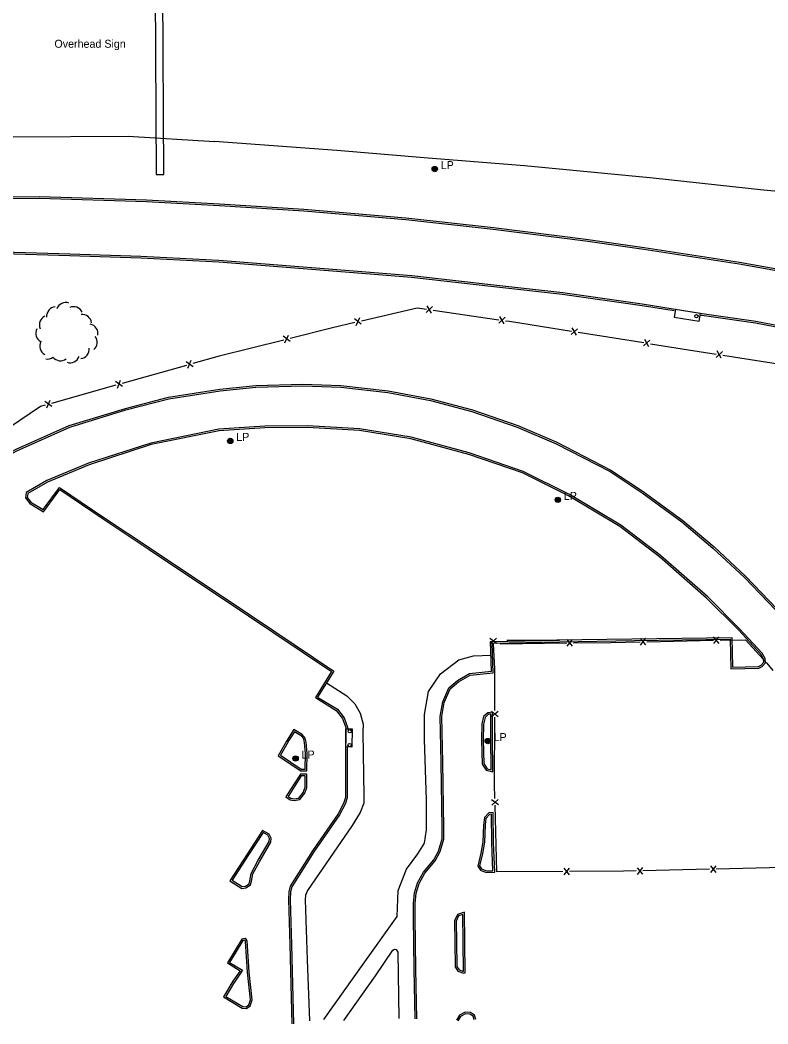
# Model space of a CAD drawing. Extents: x 2402803 to 2427059, y 6985292 to 6997652.
# Drawn here: x 2408615 to 2409064, y 6990720 to 6991323 of the extents above; entities that cross this region are included whole.
import ezdxf

# ---------------------------------------------------------------- set-up
doc = ezdxf.new("R2010")
doc.units = 0
for name, color, linetype in [('p_dtm sidewalk', 7, 'Continuous'), ('p_road - paved curb', 7, 'Continuous'), ('p_road bridge end', 7, 'Continuous'), ('p_structure fence', 7, 'Continuous'), ('p_structure general', 7, 'Continuous'), ('p_utility manhole', 7, 'Continuous'), ('p_veg woods', 7, 'Continuous')]:
    doc.layers.add(name, color=color, linetype=linetype)

msp = doc.modelspace()

# ---------------------------------------------------------------- linework, layer by layer
at = {"layer": 'p_dtm sidewalk'}
for points in [[(2408797.51, 6990723.14), (2408822.14, 6990757.57), (2408841.61, 6990784.77), (2408842.11, 6990800.41), (2408847.19, 6990813.29), (2408853.9, 6990822.34), (2408857.87, 6990828.79), (2408859.16, 6990836.76), (2408859.19, 6990854.72), (2408857.93, 6990891.1), (2408857.95, 6990905.93), (2408860.27, 6990919.9), (2408867.44, 6990930.47), (2408878.5, 6990938.81), (2408887.38, 6990941.17), (2408897.84, 6990941.56)], [(2408799.09, 6990925.06), (2408811.34, 6990917.27), (2408816.19, 6990912.43), (2408819.35, 6990906.9), (2408821.19, 6990900.27), (2408820.94, 6990895.21), (2408821.61, 6990857.19), (2408821.47, 6990852.89), (2408819.41, 6990847.16), (2408814.53, 6990839.52), (2408787.63, 6990800.43), (2408786.53, 6990797.7), (2408786.33, 6990794.78), (2408787.59, 6990758.91), (2408788.93, 6990722.24)], [(2408809.56, 6990722.54), (2408828.44, 6990749.15), (2408839.02, 6990764.59), (2408839.83, 6990765.18), (2408840.88, 6990764.97), (2408841.91, 6990763.44), (2408842.49, 6990723.63)]]:
    msp.add_lwpolyline(points, dxfattribs=at)
at = {"layer": 'p_road - paved curb'}
for points in [[(2408152.76, 6991251.69), (2408161.56, 6991251.75), (2408235.62, 6991250.9), (2408301.82, 6991250.96), (2408425.24, 6991251.64), (2408517.39, 6991252.16), (2408611.1, 6991252.55), (2408680.07, 6991253.02), (2408731.99, 6991249.82)], [(2409958.48, 6991058.76), (2409921.24, 6991082.47), (2409892.77, 6991098.7), (2409860.76, 6991114), (2409811.76, 6991130.79), (2409777.16, 6991139.92), (2409733.65, 6991150.36), (2409687.64, 6991158.41), (2409620.41, 6991168.21), (2409538.35, 6991176.13), (2409466.75, 6991182.86), (2409387.9, 6991190.61), (2409307.54, 6991198.27), (2409228.34, 6991206.1), (2409136.28, 6991213.82), (2409061.47, 6991220.61), (2408995.11, 6991227.74), (2408917.94, 6991235.06), (2408860.08, 6991239.68), (2408805.26, 6991244.31), (2408731.99, 6991249.82)], [(2408153.01, 6991212.4), (2408198.43, 6991212.72), (2408259.19, 6991213.13), (2408324.37, 6991213.41), (2408395.8, 6991214.55), (2408456.8, 6991214.57), (2408531.05, 6991215.41), (2408626.89, 6991215.7), (2408691.01, 6991213.7), (2408734.88, 6991211.35)], [(2408153.13, 6991213.4), (2408198.42, 6991213.72), (2408259.18, 6991214.13), (2408324.36, 6991214.41), (2408395.79, 6991215.55), (2408456.79, 6991215.57), (2408531.04, 6991216.41), (2408626.9, 6991216.7), (2408691.05, 6991214.7), (2408734.93, 6991212.35)], [(2408734.88, 6991211.35), (2408785.45, 6991208.13), (2408846.69, 6991202.87), (2408899.12, 6991197.12), (2408954.56, 6991190.16), (2408989.58, 6991185.09), (2409046.78, 6991176.28), (2409110.64, 6991165.01), (2409174.29, 6991154.7), (2409243.31, 6991142.94), (2409287.87, 6991135.45), (2409329.29, 6991128.44)], [(2408734.94, 6991212.35), (2408785.52, 6991209.13), (2408846.79, 6991203.87), (2408899.24, 6991198.11), (2408954.69, 6991191.15), (2408989.73, 6991186.08), (2409046.94, 6991177.27), (2409110.81, 6991166), (2409174.45, 6991155.69), (2409243.48, 6991143.93), (2409288.04, 6991136.44), (2409329.46, 6991129.43)], [(2408734.55, 6991178.44), (2408687.69, 6991180.73), (2408645.11, 6991182.09), (2408605.27, 6991183.32), (2408556.49, 6991183.63), (2408519.2, 6991183.6), (2408475.68, 6991182.94), (2408434.4, 6991182.69), (2408398.43, 6991182.68), (2408355.25, 6991182), (2408324.34, 6991180.87), (2408310.95, 6991178.31), (2408298.63, 6991174.25)], [(2408734.5, 6991177.44), (2408687.65, 6991179.73), (2408645.08, 6991181.09), (2408605.25, 6991182.32), (2408556.49, 6991182.63), (2408519.21, 6991182.6), (2408475.69, 6991181.94), (2408434.4, 6991181.69), (2408398.44, 6991181.68), (2408355.28, 6991181), (2408324.45, 6991179.87), (2408311.2, 6991177.34), (2408298.94, 6991173.3)], [(2409290.74, 6991085.65), (2409289.56, 6991091.13), (2409285.01, 6991098.6), (2409279.62, 6991102.63), (2409272.96, 6991104.45), (2409237.49, 6991110.07), (2409205.94, 6991115.81), (2409177.67, 6991120.37), (2409149.14, 6991125.33), (2409121.36, 6991129.83), (2409083.74, 6991136.49), (2409056.71, 6991141.72), (2409024.48, 6991146.43), (2408988.61, 6991152.17), (2408940.88, 6991158.91), (2408897.75, 6991163.7), (2408850.26, 6991169.15), (2408805.35, 6991172.83), (2408734.55, 6991178.44)], [(2409007.67, 6991148.11), (2408988.46, 6991151.18), (2408940.75, 6991157.92), (2408897.64, 6991162.71), (2408850.16, 6991168.15), (2408805.27, 6991171.83), (2408734.47, 6991177.44)], [(2409289.76, 6991085.44), (2409288.62, 6991090.75), (2409284.26, 6991097.91), (2409279.17, 6991101.72), (2409272.75, 6991103.47), (2409237.32, 6991109.08), (2409205.77, 6991114.82), (2409177.5, 6991119.38), (2409148.97, 6991124.34), (2409121.19, 6991128.84), (2409083.56, 6991135.51), (2409056.54, 6991140.73), (2409024.33, 6991145.44), (2409024.02, 6991145.49)], [(2408356.34, 6990726.05), (2408373.16, 6990774.53), (2408396.64, 6990826.42), (2408422.05, 6990871.91), (2408448.79, 6990912.04), (2408484.38, 6990959.1), (2408490.15, 6990967), (2408508.2, 6990987.42), (2408543.59, 6991019.31), (2408565.31, 6991035.83), (2408597.15, 6991056.64), (2408612.86, 6991065.16), (2408644.63, 6991079.3), (2408678.39, 6991089.67), (2408704.3, 6991096.36), (2408735.08, 6991101.18)], [(2408357.28, 6990725.72), (2408374.09, 6990774.16), (2408397.53, 6990825.97), (2408422.9, 6990871.39), (2408449.61, 6990911.46), (2408485.18, 6990958.5), (2408490.93, 6990966.37), (2408508.91, 6990986.72), (2408544.23, 6991018.54), (2408565.89, 6991035.01), (2408597.66, 6991055.78), (2408613.3, 6991064.26), (2408644.98, 6991078.36), (2408678.66, 6991088.71), (2408704.5, 6991095.38), (2408735.23, 6991100.19)], [(2408735.13, 6991101.19), (2408756.68, 6991103.31), (2408784.92, 6991104.25), (2408807.69, 6991103.35), (2408836.13, 6991100.25), (2408861.79, 6991095.46), (2408886.71, 6991088.78), (2408913.87, 6991079.29), (2408937.28, 6991069.37), (2408969.84, 6991052.56), (2408989.2, 6991039.82), (2409012.92, 6991022.46), (2409031.67, 6991006.55), (2409050.65, 6990988.99), (2409069.59, 6990969.29)], [(2408735.23, 6991100.19), (2408756.75, 6991102.31), (2408784.92, 6991103.25), (2408807.62, 6991102.35), (2408835.98, 6991099.26), (2408861.57, 6991094.48), (2408886.42, 6991087.82), (2408913.51, 6991078.36), (2408936.85, 6991068.46), (2408969.33, 6991051.7), (2408988.63, 6991039), (2409012.3, 6991021.67), (2409031.01, 6991005.8), (2409049.95, 6990988.28), (2409068.85, 6990968.61)], [(2408734.43, 6991077.14), (2408693.66, 6991068.87), (2408656.37, 6991056.77), (2408631.2, 6991046.34), (2408618.89, 6991039.29), (2408618.37, 6991035.95), (2408621.08, 6991032.61), (2408629.35, 6991027.59), (2408639.03, 6991040.91), (2408665.01, 6991023.38), (2408692.65, 6991005.02), (2408728.26, 6990981.21), (2408737.69, 6990974.99)], [(2408734.63, 6991076.16), (2408693.91, 6991067.9), (2408656.72, 6991055.83), (2408631.64, 6991045.44), (2408619.8, 6991038.66), (2408619.43, 6991036.24), (2408621.75, 6991033.37), (2408629.08, 6991028.92), (2408638.79, 6991042.28), (2408665.57, 6991024.21), (2408693.2, 6991005.85), (2408728.81, 6990982.04), (2408738.24, 6990975.82)], [(2408853.38, 6990723.42), (2408852.8, 6990753.2), (2408852.34, 6990784.23), (2408852.39, 6990792.63), (2408852.93, 6990798.8), (2408854.64, 6990804.64), (2408858.07, 6990810.85), (2408864.26, 6990818.17), (2408867.26, 6990823.75), (2408869.44, 6990831.22), (2408869.55, 6990837.95), (2408868.95, 6990877.27), (2408868.35, 6990904.76), (2408869.8, 6990913.28), (2408873.42, 6990921.4), (2408878.29, 6990925.61), (2408885.27, 6990929.59), (2408899.19, 6990931.02), (2408898.6, 6990948.78), (2408938.95, 6990949.63), (2408983.87, 6990950.36), (2408983.87, 6990950.36), (2409041.33, 6990951.11), (2409041.81, 6990933.38), (2409058.59, 6990933.78), (2409060.59, 6990934.84), (2409062.53, 6990937.01), (2409062.43, 6990939.52), (2409060.63, 6990942.76), (2409047.07, 6990957.44), (2409027.92, 6990976.62), (2408999.52, 6991001.42), (2408975.66, 6991019.54), (2408944.87, 6991038.09), (2408917.17, 6991051.84), (2408884.8, 6991063.02), (2408849.9, 6991072.29), (2408818.97, 6991077.48), (2408787.77, 6991079.21), (2408762.02, 6991078.99), (2408734.43, 6991077.14)], [(2408852.38, 6990723.4), (2408851.8, 6990753.18), (2408851.34, 6990784.23), (2408851.39, 6990792.68), (2408851.94, 6990798.99), (2408853.71, 6990805.03), (2408857.24, 6990811.42), (2408863.43, 6990818.74), (2408866.33, 6990824.13), (2408868.44, 6990831.37), (2408868.55, 6990837.95), (2408867.95, 6990877.25), (2408867.35, 6990904.83), (2408868.84, 6990913.57), (2408872.6, 6990922.01), (2408877.71, 6990926.43), (2408884.96, 6990930.56), (2408898.16, 6990931.92), (2408897.57, 6990949.76), (2408938.93, 6990950.63), (2408922.33, 6990950.36), (2408907.25, 6990950.36), (2409042.3, 6990952.12), (2409042.78, 6990934.4), (2409058.33, 6990934.77), (2409059.96, 6990935.64), (2409061.51, 6990937.37), (2409061.44, 6990939.24), (2409059.81, 6990942.17), (2409046.35, 6990956.75), (2409027.24, 6990975.89), (2408998.89, 6991000.64), (2408975.1, 6991018.71), (2408944.39, 6991037.21), (2408916.78, 6991050.92), (2408884.51, 6991062.06), (2408849.69, 6991071.31), (2408818.86, 6991076.48), (2408787.75, 6991078.21), (2408762.06, 6991077.99), (2408734.5, 6991076.14)], [(2408737.69, 6990974.99), (2408767, 6990955.33), (2408802.07, 6990931.81), (2408792.43, 6990916.14), (2408805.01, 6990908.36), (2408808.81, 6990903.62), (2408810.7, 6990898.25), (2408810.43, 6990878.95), (2408810.49, 6990864.35), (2408810.47, 6990856.24), (2408809.3, 6990852.62), (2408806.03, 6990846.39), (2408790.69, 6990824.19), (2408777.34, 6990803.07), (2408776.54, 6990799.85), (2408776.35, 6990794.99), (2408777.14, 6990767.86), (2408778.23, 6990720.4)], [(2408738.25, 6990975.82), (2408767.56, 6990956.16), (2408803.43, 6990932.1), (2408793.8, 6990916.47), (2408805.68, 6990909.12), (2408809.7, 6990904.11), (2408811.7, 6990898.41), (2408811.69, 6990897.69)], [(2408898.76, 6990892.02), (2408898.78, 6990907.34), (2408895.89, 6990907.11), (2408893.34, 6990904.73), (2408892.43, 6990900.33), (2408892.17, 6990890.79)], [(2408897.76, 6990892.02), (2408897.78, 6990906.26), (2408896.32, 6990906.14), (2408894.25, 6990904.22), (2408893.43, 6990900.21), (2408893.17, 6990890.76)], [(2408787.45, 6990882.63), (2408786.88, 6990889.45), (2408786.35, 6990891.79), (2408784.51, 6990894.07), (2408779.56, 6990897.08), (2408775.15, 6990890.11)], [(2408786.45, 6990882.55), (2408785.89, 6990889.3), (2408785.43, 6990891.34), (2408783.84, 6990893.31), (2408779.88, 6990895.72), (2408776, 6990889.58)], [(2408775.15, 6990890.11), (2408770.09, 6990881.25), (2408783.62, 6990872.25), (2408787.28, 6990872.32), (2408787.45, 6990882.63)], [(2408776.02, 6990889.61), (2408771.42, 6990881.57), (2408783.91, 6990873.26), (2408786.3, 6990873.3), (2408786.45, 6990882.65)], [(2408892.17, 6990890.79), (2408892.56, 6990876.29), (2408894.95, 6990872.61), (2408898.88, 6990871.57), (2408898.76, 6990892.02)], [(2408893.17, 6990890.82), (2408893.55, 6990876.6), (2408895.58, 6990873.48), (2408897.87, 6990872.87), (2408897.76, 6990892.01)], [(2408811.53, 6990886.24), (2408811.43, 6990878.95), (2408811.49, 6990864.35), (2408811.47, 6990856.08), (2408810.23, 6990852.23), (2408806.89, 6990845.87), (2408791.52, 6990823.64), (2408778.27, 6990802.67), (2408777.54, 6990799.71), (2408777.35, 6990794.99), (2408778.14, 6990767.89), (2408779.23, 6990720.42)], [(2408786.13, 6990858.88), (2408787.4, 6990862.21), (2408787.23, 6990870.25), (2408783.44, 6990870.29), (2408779.24, 6990863.73)], [(2408785.2, 6990859.24), (2408786.4, 6990862.38), (2408786.25, 6990869.26), (2408783.98, 6990869.28), (2408780.08, 6990863.19)], [(2408779.24, 6990863.73), (2408774.69, 6990856.59), (2408777.29, 6990854.81), (2408779.77, 6990854.41), (2408783.12, 6990854.99), (2408786.13, 6990858.88)], [(2408780.08, 6990863.19), (2408776.05, 6990856.87), (2408777.67, 6990855.76), (2408779.76, 6990855.42), (2408782.57, 6990855.91), (2408785.34, 6990859.49)], [(2408899.38, 6990829.2), (2408899.22, 6990847.32), (2408896.44, 6990846.96), (2408893.87, 6990844.17), (2408893.34, 6990839.67), (2408892.89, 6990829.55)], [(2408898.38, 6990829.19), (2408898.23, 6990846.18), (2408896.93, 6990846.01), (2408894.83, 6990843.73), (2408894.34, 6990839.59), (2408893.89, 6990829.51)], [(2408759.01, 6990818.06), (2408765.78, 6990829.51), (2408765.96, 6990831.91), (2408764.67, 6990834.28), (2408760.79, 6990836.5), (2408751.5, 6990822.33)], [(2408758.15, 6990818.57), (2408764.8, 6990829.82), (2408764.94, 6990831.69), (2408763.93, 6990833.55), (2408761.11, 6990835.16), (2408752.34, 6990821.78)], [(2408892.89, 6990829.55), (2408891.72, 6990822.92), (2408889.87, 6990815.12), (2408891.57, 6990812.56), (2408894.96, 6990811.16), (2408900.06, 6990811.34), (2408899.38, 6990829.2)], [(2408893.87, 6990829.38), (2408892.7, 6990822.72), (2408890.94, 6990815.31), (2408892.23, 6990813.37), (2408895.14, 6990812.17), (2408899.02, 6990812.3), (2408898.38, 6990829.16)], [(2408751.5, 6990822.33), (2408741.09, 6990806.31), (2408748.26, 6990801.73), (2408750.79, 6990802.02), (2408753.54, 6990803.8), (2408754.13, 6990806.07), (2408754.87, 6990810.4), (2408759.01, 6990818.06)], [(2408752.34, 6990821.79), (2408742.48, 6990806.61), (2408748.5, 6990802.76), (2408750.44, 6990802.99), (2408752.67, 6990804.43), (2408753.15, 6990806.28), (2408753.91, 6990810.73), (2408758.13, 6990818.54)], [(2408882.18, 6990769.74), (2408881.97, 6990787.41), (2408877.72, 6990785.99), (2408875.84, 6990782.28), (2408876.08, 6990769.5)], [(2408881.18, 6990769.73), (2408880.99, 6990786.03), (2408878.43, 6990785.17), (2408876.84, 6990782.05), (2408877.08, 6990769.52)], [(2408752.78, 6990751.53), (2408751.47, 6990770.17), (2408750.97, 6990771.29), (2408750.24, 6990771.61), (2408748.38, 6990771.25), (2408739.61, 6990756.95), (2408747.35, 6990752.3), (2408742.98, 6990746.09)], [(2408751.78, 6990751.46), (2408750.48, 6990769.92), (2408750.21, 6990770.53), (2408750.12, 6990770.57), (2408749, 6990770.35), (2408740.99, 6990757.29), (2408748.79, 6990752.6), (2408743.8, 6990745.51)], [(2408876.08, 6990769.5), (2408876.36, 6990754.61), (2408878.03, 6990751.97), (2408881.28, 6990750.79), (2408882.32, 6990750.96), (2408882.18, 6990769.74)], [(2408877.08, 6990769.52), (2408877.35, 6990754.91), (2408878.69, 6990752.79), (2408881.31, 6990751.84), (2408881.31, 6990751.84), (2408881.18, 6990769.73)], [(2408742.98, 6990746.09), (2408737.27, 6990736.58), (2408748.53, 6990729.84), (2408751.12, 6990729.6), (2408753.27, 6990731.22), (2408754.45, 6990734.77), (2408752.78, 6990751.53)], [(2408743.84, 6990745.58), (2408738.64, 6990736.92), (2408748.85, 6990730.81), (2408750.83, 6990730.63), (2408752.42, 6990731.83), (2408753.43, 6990734.88), (2408751.78, 6990751.43)], [(2408888.68, 6990723.04), (2408887.93, 6990725.62), (2408885.44, 6990727.22), (2408882.25, 6990727.51), (2408878.91, 6990725.64), (2408877.12, 6990722.69)], [(2408887.72, 6990722.76), (2408887.07, 6990724.98), (2408885.11, 6990726.25), (2408882.47, 6990726.49), (2408879.63, 6990724.9), (2408877.97, 6990722.17)]]:
    msp.add_lwpolyline(points, dxfattribs=at)
at = {"layer": 'p_road bridge end'}
for points in [[(2409023.55, 6991146.48), (2409008.5, 6991148.89), (2409007.77, 6991144.34), (2409022.82, 6991141.93)], [(2408810.64, 6990886.53), (2408810.79, 6990897.46), (2408814.54, 6990897.41), (2408814.39, 6990886.48)]]:
    msp.add_lwpolyline(points, close=True, dxfattribs=at)
at = {"layer": 'p_structure fence'}
for p, q in [((2408859.01, 6991147.22), (2408862.76, 6991150.71)), ((2408862.18, 6991146.76), (2408859.59, 6991151.18)), ((2408863.06, 6991148.62), (2408902.63, 6991142.83)), ((2408819.95, 6991140.18), (2408815.93, 6991143.35)), ((2408816.83, 6991139.46), (2408819.04, 6991144.08)), ((2408902.55, 6991140.85), (2408906.29, 6991144.35)), ((2408905.71, 6991140.39), (2408903.12, 6991144.81)), ((2408945.98, 6991134.02), (2408949.77, 6991137.47)), ((2408949.14, 6991133.52), (2408946.61, 6991137.97)), ((2408734.68, 6991121.12), (2408773.47, 6991130.86)), ((2408777.25, 6991129.78), (2408773.17, 6991132.88)), ((2408774.15, 6991129), (2408776.28, 6991133.66)), ((2408950.05, 6991135.37), (2408989.55, 6991129.09)), ((2408989.44, 6991127.11), (2408993.22, 6991130.56)), ((2408992.6, 6991126.61), (2408990.06, 6991131.06)), ((2409036.06, 6991119.76), (2409033.52, 6991124.2)), ((2408715.93, 6991113.79), (2408717.92, 6991118.51)), ((2408719.05, 6991116.72), (2408734.82, 6991121.16)), ((2409032.9, 6991120.25), (2409036.68, 6991123.71)), ((2409036.96, 6991121.61), (2409076.48, 6991115.45)), ((2408676.71, 6991104.79), (2408715.2, 6991115.63)), ((2408719.01, 6991114.66), (2408714.84, 6991117.64)), ((2408673.59, 6991101.86), (2408675.58, 6991106.58)), ((2408634.37, 6991092.86), (2408672.86, 6991103.7)), ((2408676.67, 6991102.73), (2408672.5, 6991105.71)), ((2408631.25, 6991089.93), (2408633.24, 6991094.65)), ((2408634.33, 6991090.8), (2408630.16, 6991093.78)), ((2408901.33, 6990948.62), (2408897.18, 6990951.62)), ((2408901.17, 6990951.82), (2408897.33, 6990948.42)), ((2408946.76, 6990946.99), (2408943.5, 6990950.95)), ((2408943.56, 6990946.95), (2408946.7, 6990950.99)), ((2408990.76, 6990947.72), (2408987.48, 6990951.65)), ((2408987.56, 6990947.65), (2408990.68, 6990951.71)), ((2408991.32, 6990949.7), (2409031.3, 6990950.51)), ((2409034.74, 6990948.61), (2409031.46, 6990952.54)), ((2409031.54, 6990948.54), (2409034.66, 6990952.61)), ((2408903.34, 6990948.4), (2408943.33, 6990948.92)), ((2408902.05, 6990907.74), (2408898.04, 6990904.55)), ((2408902.04, 6990904.54), (2408898.05, 6990907.75)), ((2408900.02, 6990864.35), (2408900.07, 6990904.34)), ((2408900.22, 6990855.53), (2408900.02, 6990864.35)), ((2408902.28, 6990851.77), (2408898.21, 6990854.88)), ((2408902.21, 6990854.97), (2408898.28, 6990851.68)), ((2408901.24, 6990811.54), (2408900.32, 6990851.53)), ((2408940.98, 6990811.76), (2408901.24, 6990811.54)), ((2408941.57, 6990813.74), (2408944.79, 6990809.76)), ((2408944.77, 6990813.76), (2408941.59, 6990809.74)), ((2408985.52, 6990814.13), (2408988.82, 6990810.21)), ((2408988.72, 6990814.2), (2408985.62, 6990810.13)), ((2409028.94, 6990813.16), (2408988.97, 6990812.24)), ((2409029.49, 6990815.15), (2409032.78, 6990811.22)), ((2409032.69, 6990815.22), (2409029.59, 6990811.15)), ((2409072.91, 6990814.18), (2409032.94, 6990813.26))]:
    msp.add_line(p, q, dxfattribs=at)
for points in [[(2408820.08, 6991142.23), (2408853.55, 6991150.01), (2408859.1, 6991149.2)], [(2408906.59, 6991142.25), (2408908.99, 6991141.9), (2408946.1, 6991136)], [(2408777.35, 6991131.83), (2408802.63, 6991138.18), (2408816.19, 6991141.33)], [(2408993.5, 6991128.46), (2409016.31, 6991124.83), (2409033.01, 6991122.23)], [(2408596.88, 6991070.44), (2408627.56, 6991090.94), (2408630.52, 6991091.77)], [(2408947.33, 6990948.97), (2408969.77, 6990949.26), (2408987.32, 6990949.62)], [(2409035.3, 6990950.59), (2409050.63, 6990950.9), (2409063.42, 6990936.87), (2409066.95, 6990932.42)], [(2408900.08, 6990908.34), (2408900.11, 6990933.35), (2408899.37, 6990948.32)], [(2408984.97, 6990812.15), (2408977.3, 6990811.97), (2408944.98, 6990811.79)]]:
    msp.add_lwpolyline(points, dxfattribs=at)
at = {"layer": 'p_structure general'}
msp.add_lwpolyline([(2408701.56, 6991229.99), (2408700.93, 6991340.06), (2408696.27, 6991340.03), (2408696.9, 6991229.96)], close=True, dxfattribs=at)
for centre in [(2409021.08, 6991144.88), (2408813.04, 6990895.97), (2408812.98, 6990887.71)]:
    msp.add_circle(centre, 1, dxfattribs=at)
at = {"layer": 'p_utility manhole'}
for centre, radius in [((2408864.07, 6991233.2), 1.6), ((2408864.07, 6991233.2), 1.3), ((2408864.07, 6991233.2), 1), ((2408864.07, 6991233.2), 0.539), ((2408864.07, 6991233.2), 0.192), ((2408741.38, 6991070.15), 1.6), ((2408741.38, 6991070.15), 1.3), ((2408741.38, 6991070.15), 1), ((2408741.38, 6991070.15), 0.539), ((2408741.38, 6991070.15), 0.192), ((2408937.95, 6991034.78), 1.6), ((2408937.95, 6991034.78), 1.3), ((2408937.95, 6991034.78), 1), ((2408937.95, 6991034.78), 0.539), ((2408937.95, 6991034.78), 0.192), ((2408895.86, 6990890.07), 1.6), ((2408895.86, 6990890.07), 1.3), ((2408895.86, 6990890.07), 1), ((2408895.86, 6990890.07), 0.539), ((2408895.86, 6990890.07), 0.192), ((2408780.58, 6990879.61), 1.6), ((2408780.58, 6990879.61), 1.3), ((2408780.58, 6990879.61), 1), ((2408780.58, 6990879.61), 0.539), ((2408780.58, 6990879.61), 0.192)]:
    msp.add_circle(centre, radius, dxfattribs=at)
at = {"layer": 'p_veg woods'}
for centre, start, end in [((2408636.77, 6991144.91), 95.16793, 185.16793), ((2408642.58, 6991147.52), 70.13828, 160.13828), ((2408647.41, 6991145), 24.64519, 114.64519), ((2408632.42, 6991139.76), 114.22031, 204.22031), ((2408652.47, 6991140.32), 6.59281, 96.59281), ((2408630.31, 6991134.7), 152.03856, 242.03856), ((2408656.33, 6991134.57), 350.14421, 80.14421), ((2408655.85, 6991129.31), 308.95696, 38.95696), ((2408632.65, 6991127.05), 152.03856, 242.03856), ((2408651.09, 6991125.16), 276.80096, 6.80096), ((2408631.53, 6991124.91), 261.29847, 307.42679), ((2408639.46, 6991123.86), 217.42679, 307.42679), ((2408645.36, 6991122.66), 249.81741, 339.81741)]:
    msp.add_arc(centre, 5.65, start, end, dxfattribs=at)

# ---------------------------------------------------------------- texts
at = {"layer": 'p_structure general'}
msp.add_text('Overhead Sign', height=4.8, dxfattribs=at).set_placement((2408635.82, 6991305.99))
at = {"layer": 'p_utility manhole'}
for p in [(2408864.07, 6991233.2), (2408741.38, 6991070.15), (2408937.95, 6991034.78), (2408895.86, 6990890.07), (2408780.58, 6990879.61)]:
    msp.add_text('  LP', height=4.8, dxfattribs=at).set_placement(p)

doc.saveas('drawing.dxf')
